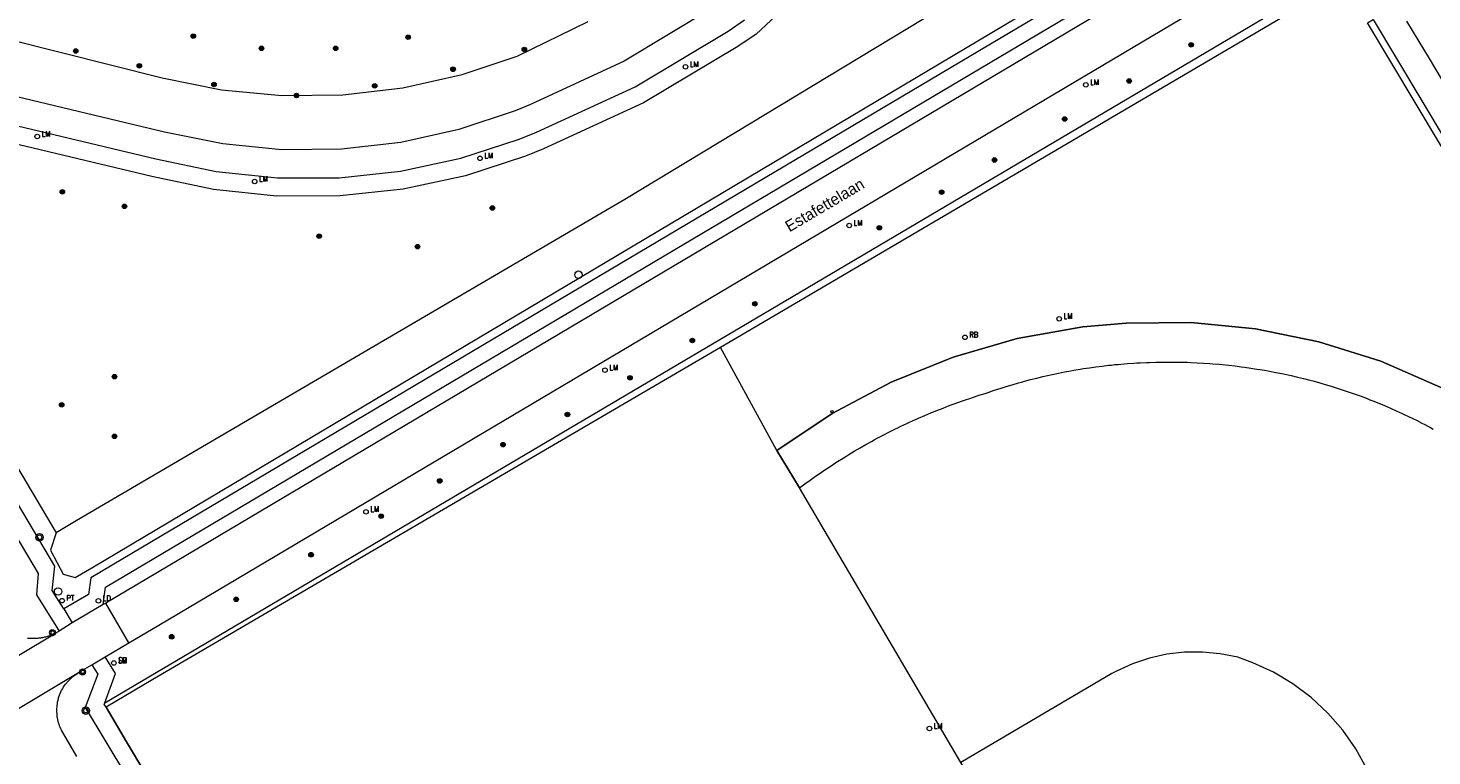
# Model space of a CAD drawing. Header units: metres. Extents: x 138165 to 154469, y 480134 to 494189.
# Tile 727 of 1056: x 145182 to 145337, y 489094 to 489175. Entities that reach past the tile are written whole.
import ezdxf

# ---------------------------------------------------------------- set-up
doc = ezdxf.new("R2010")
doc.units = ezdxf.units.M
doc.header["$LTSCALE"] = 0.001
doc.header["$MEASUREMENT"] = 0
for name, color, linetype, lineweight in [('Level 5', 7, 'Continuous', 0), ('TOP-L-terrein schutting raster hek leuning', 7, 'Continuous', 0), ('TOP-L-topo objecten punt', 7, 'Continuous', 0), ('TOP-L-topo objecten vlak', 7, 'Continuous', 0), ('TOP-T-topo huisnummering naamgeving', 7, 'Continuous', 0)]:
    doc.layers.add(name, color=color, linetype=linetype, lineweight=lineweight)
doc.styles.add('Style-INTL_ISO', font='INTL_ISO.shx')
doc.styles.add('Style-STANDARD', font='STANDARD.shx')

# ---------------------------------------------------------------- blocks, each defined once
blk = doc.blocks.new('24')
at = {"layer": 'TOP-L-topo objecten punt', "color": 7, "linetype": 'Continuous', "lineweight": 0}
for radius in [0.025, 0.0182, 0.0115, 0.005]:
    blk.add_circle((0, 0), radius, dxfattribs=at)
blk = doc.blocks.new('*U13')
at = {"layer": 'Level 5', "color": 7, "linetype": 'Continuous', "lineweight": 0}
blk.add_circle((0, 0), 0.0415, dxfattribs=at)
blk = doc.blocks.new('150')
at = {"layer": 'Level 5', "color": 7, "linetype": 'Continuous', "lineweight": 0}
blk.add_blockref('*U13', (0, 0), dxfattribs=at)
blk = doc.blocks.new('39')
at = {"layer": 'TOP-L-topo objecten punt', "color": 7, "linetype": 'Continuous', "lineweight": 0}
for p, q in [((0.0175, 0.0175), (-0.0175, 0.0175)), ((-0.0175, 0.0175), (-0.0175, -0.0175)), ((0.0175, 0.0175), (0.0175, -0.0175)), ((0.0175, -0.0175), (-0.0175, -0.0175))]:
    blk.add_line(p, q, dxfattribs=at)
blk.add_circle((0, 0), 0.0332, dxfattribs=at)
blk = doc.blocks.new('121')
at = {"layer": 'TOP-L-topo objecten punt', "color": 7, "linetype": 'Continuous', "lineweight": 0}
blk.add_circle((0, 0), 0.025, dxfattribs=at)
at = {"layer": 'TOP-L-topo objecten punt', "color": 7, "linetype": 'Continuous', "lineweight": 0, "style": 'Style-STANDARD'}
blk.add_text('LD', height=0.06, dxfattribs=at).set_placement((0.0483, 0))
blk = doc.blocks.new('16')
at = {"layer": 'TOP-L-topo objecten punt', "color": 7, "linetype": 'Continuous', "lineweight": 0}
blk.add_circle((0, 0), 0.025, dxfattribs=at)
at = {"layer": 'TOP-L-topo objecten punt', "color": 7, "linetype": 'Continuous', "lineweight": 0, "style": 'Style-STANDARD'}
blk.add_text('LM', height=0.06, dxfattribs=at).set_placement((0.0483, 0))
blk = doc.blocks.new('10')
at = {"layer": 'TOP-L-topo objecten punt', "linetype": 'Continuous', "lineweight": 0}
blk.add_circle((0, 0), 0.0125, dxfattribs=at)
blk = doc.blocks.new('123')
at = {"layer": 'TOP-L-topo objecten punt', "color": 7, "linetype": 'Continuous', "lineweight": 0}
blk.add_circle((0, 0), 0.025, dxfattribs=at)
at = {"layer": 'TOP-L-topo objecten punt', "color": 7, "linetype": 'Continuous', "lineweight": 0, "style": 'Style-STANDARD'}
blk.add_text('PT', height=0.06, dxfattribs=at).set_placement((0.0483, 0))
blk = doc.blocks.new('127')
at = {"layer": 'TOP-L-topo objecten punt', "color": 7, "linetype": 'Continuous', "lineweight": 0}
blk.add_circle((0, 0), 0.025, dxfattribs=at)
at = {"layer": 'TOP-L-topo objecten punt', "color": 7, "linetype": 'Continuous', "lineweight": 0, "style": 'Style-STANDARD'}
blk.add_text('RB', height=0.06, dxfattribs=at).set_placement((0.0483, 0))
blk = doc.blocks.new('175')
at = {"layer": 'TOP-L-topo objecten punt', "color": 7, "linetype": 'Continuous', "lineweight": 0}
blk.add_circle((0, 0), 0.025, dxfattribs=at)
at = {"layer": 'TOP-L-topo objecten punt', "color": 7, "linetype": 'Continuous', "lineweight": 0, "style": 'Style-STANDARD'}
blk.add_text('SB', height=0.06, dxfattribs=at).set_placement((0.0483, 0))
blk = doc.blocks.new('27')
at = {"layer": 'TOP-L-topo objecten punt', "color": 7, "linetype": 'Continuous', "lineweight": 0}
for radius in [0.0415, 0.025]:
    blk.add_circle((0, 0), radius, dxfattribs=at)

msp = doc.modelspace()

# ---------------------------------------------------------------- linework, layer by layer
at = {"layer": 'TOP-L-terrein schutting raster hek leuning', "flags": 128}
for points in [[(145264.99, 489127.94), (145271.1, 489132), (145277.6, 489135.47), (145284.43, 489138.23), (145291.51, 489140.27), (145298.76, 489141.56), (145303.54, 489141.99), (145310.69, 489142.05), (145317.8, 489141.36), (145324.81, 489139.93), (145331.63, 489137.78), (145338.18, 489134.92), (145343.44, 489132), (145349.5, 489127.94), (145355.1, 489123.27), (145360.19, 489118.04), (145364.7, 489112.31), (145368.58, 489106.13), (145371.3, 489100.72), (145371.32, 489100.67)], [(145264.99, 489127.94), (145258.78, 489139.28), (145196.1, 489102.69), (145190.98, 489099.62), (145193.21, 489095.81), (145221.52, 489048.49), (145222.69, 489046.45), (145222.93, 489046.11), (145221.72, 489045.4), (145217.31, 489042.82), (145206.28, 489036.35), (145208.72, 489031.97), (145176.68, 489012.71), (145170.17, 489008.92), (145146.83, 489048.15), (145143.58, 489046.61)], [(145371.32, 489100.67), (145367.47, 489098.52), (145337.56, 489080.77), (145337.37, 489080.66), (145312.87, 489066.15), (145310.7, 489064.74), (145309.93, 489064.43), (145309.14, 489064.2), (145308.32, 489064.05), (145307.49, 489063.99), (145306.66, 489064.01), (145305.83, 489064.13), (145305.02, 489064.33), (145304.24, 489064.61), (145303.49, 489064.97), (145302.79, 489065.41), (145302.13, 489065.92), (145301.53, 489066.5), (145301.03, 489067.08), (145289.41, 489086.6), (145285.27, 489093.55), (145267.5, 489123.82), (145264.99, 489127.94)]]:
    msp.add_lwpolyline(points, dxfattribs=at)
at = {"layer": 'TOP-L-topo objecten vlak', "flags": 128}
for points in [[(145326.21, 489201.3), (145324.63, 489201.42), (145321.09, 489199.63), (145248.19, 489155.6), (145187.65, 489120.17), (145185.45, 489118.85)], [(145185.45, 489118.85), (145185.44, 489118.85), (145184.83, 489116.95), (145186.22, 489114.3), (145187.55, 489113.92), (145189.37, 489115.01), (145324.2, 489195.14), (145327.19, 489196.83), (145327.89, 489198.43), (145326.21, 489201.3)], [(145333.58, 489199.44), (145191.62, 489115.28), (145189.28, 489113.9), (145189.03, 489112.07), (145186.28, 489110.46)], [(145190.62, 489110.94), (145190.88, 489112.86), (145334.16, 489197.8)], [(145325.67, 489190.93), (145324.25, 489190.18), (145190.92, 489111.12)], [(145193.48, 489106.74), (145196.78, 489108.66), (145327.01, 489185.9), (145328.19, 489186.64)], [(145190.81, 489100.1), (145325.93, 489179.92), (145326.44, 489179.06), (145258.78, 489139.28)], [(145268.65, 489179.44), (145262.69, 489173.84), (145260.69, 489172.48), (145250.26, 489166.27), (145239.24, 489161.18), (145237.25, 489160.38), (145230.62, 489158.21), (145223.76, 489156.74), (145216.79, 489156), (145209.78, 489155.99), (145202.81, 489156.71), (145196.02, 489158.14), (145160.06, 489166.71)], [(145257.92, 489176.74), (145248.13, 489170.88), (145237.78, 489166.08), (145236.12, 489165.4), (145229.89, 489163.32), (145223.47, 489161.9), (145216.94, 489161.16), (145210.37, 489161.1), (145203.83, 489161.74), (145197.39, 489163.05), (145179.24, 489167.38)], [(145158.62, 489169.11), (145196.46, 489160.09), (145203.12, 489158.69), (145209.88, 489157.99), (145216.68, 489158), (145223.45, 489158.72), (145230.1, 489160.15), (145236.56, 489162.26), (145238.45, 489163.02), (145249.33, 489168.04), (145259.62, 489174.16), (145261.43, 489175.41)], [(145174.45, 489174.71), (145197.13, 489169.03), (145203.7, 489167.71), (145210.37, 489167.08), (145217.07, 489167.16), (145223.72, 489167.93), (145230.26, 489169.4), (145236.33, 489171.43), (145244.15, 489175.25)], [(145377.84, 489095.47), (145330.16, 489175.09), (145330.8, 489175.47), (145378.48, 489095.86), (145377.84, 489095.47)], [(145334.46, 489175.28), (145336.99, 489171.14), (145380.33, 489098.09)], [(145186.28, 489110.46), (145185.02, 489112.49), (145185.31, 489115.17), (145161.73, 489154.88), (145155.32, 489156.59)], [(145163.04, 489156.61), (145185.45, 489118.85)], [(145153.52, 489154.99), (145160.45, 489153.12), (145183.46, 489114.37), (145183.26, 489112.03), (145185.77, 489108.03)], [(145371.32, 489100.67), (145371.3, 489100.72), (145368.58, 489106.13), (145364.7, 489112.31), (145360.19, 489118.04), (145355.1, 489123.27), (145349.5, 489127.94), (145343.44, 489132), (145338.18, 489134.92), (145331.63, 489137.78), (145324.81, 489139.93), (145317.8, 489141.36), (145310.69, 489142.05), (145303.54, 489141.99), (145298.76, 489141.56), (145291.51, 489140.27), (145284.43, 489138.23), (145277.6, 489135.47), (145271.1, 489132), (145264.99, 489127.94)], [(145258.78, 489139.28), (145196.1, 489102.69), (145190.98, 489099.62)], [(145264.99, 489127.94), (145258.78, 489139.28)], [(145267.5, 489123.82), (145267.79, 489124.03), (145268.08, 489124.25), (145268.67, 489124.68), (145269.26, 489125.1), (145269.86, 489125.51), (145270.16, 489125.72), (145270.46, 489125.92), (145271.07, 489126.32), (145271.37, 489126.52), (145271.68, 489126.72), (145272.29, 489127.1), (145272.6, 489127.29), (145272.91, 489127.48), (145273.53, 489127.86), (145273.85, 489128.04), (145274.16, 489128.22), (145274.79, 489128.59), (145275.42, 489128.94), (145275.74, 489129.11), (145276.06, 489129.28), (145276.7, 489129.62), (145277.35, 489129.96), (145278, 489130.28), (145278.33, 489130.44), (145278.65, 489130.6), (145279.31, 489130.91), (145279.64, 489131.06), (145279.97, 489131.21), (145280.63, 489131.51), (145281.3, 489131.8), (145281.97, 489132.08), (145282.64, 489132.35), (145283.32, 489132.62), (145283.66, 489132.75), (145284, 489132.88), (145284.34, 489133), (145284.68, 489133.13), (145285.36, 489133.37), (145285.7, 489133.49), (145286.39, 489133.72), (145287.08, 489133.95), (145287.43, 489134.06), (145287.97, 489134.23), (145288.3, 489134.34), (145288.96, 489134.57), (145289.63, 489134.78), (145290.3, 489134.99), (145290.96, 489135.19), (145291.64, 489135.39), (145291.97, 489135.48), (145292.31, 489135.57), (145292.99, 489135.75), (145293.67, 489135.92), (145294.35, 489136.09), (145295.03, 489136.24), (145295.37, 489136.32), (145296.06, 489136.46), (145296.4, 489136.53), (145296.74, 489136.6), (145297.43, 489136.72), (145297.77, 489136.78), (145298.46, 489136.9), (145298.81, 489136.96), (145299.5, 489137.06), (145300.2, 489137.16), (145300.89, 489137.24), (145301.58, 489137.33), (145301.93, 489137.36), (145302.28, 489137.4), (145302.63, 489137.43), (145303.33, 489137.49), (145303.67, 489137.52), (145304.37, 489137.57), (145304.72, 489137.59), (145305.07, 489137.61), (145305.77, 489137.64), (145306.12, 489137.65), (145306.82, 489137.67), (145307.17, 489137.68), (145307.52, 489137.69), (145308.22, 489137.69), (145308.57, 489137.69), (145309.27, 489137.68), (145309.62, 489137.68), (145310.32, 489137.66), (145310.67, 489137.65), (145311.37, 489137.61), (145312.06, 489137.57), (145312.76, 489137.53), (145313.11, 489137.5), (145313.81, 489137.44), (145314.51, 489137.37), (145314.85, 489137.34), (145315.55, 489137.26), (145316.24, 489137.17), (145316.59, 489137.12), (145317.28, 489137.03), (145317.97, 489136.92), (145318.32, 489136.86), (145319.01, 489136.74), (145319.35, 489136.68), (145320.04, 489136.55), (145320.73, 489136.41), (145321.41, 489136.27), (145321.75, 489136.19), (145322.43, 489136.03), (145323.11, 489135.86), (145323.79, 489135.69), (145324.13, 489135.6), (145324.8, 489135.42), (145325.48, 489135.22), (145326.15, 489135.02), (145326.82, 489134.82), (145327.15, 489134.71), (145327.81, 489134.49), (145328.47, 489134.26), (145328.8, 489134.15), (145329.13, 489134.03), (145329.46, 489133.91), (145330.12, 489133.66), (145330.44, 489133.53), (145330.77, 489133.41), (145331.42, 489133.15), (145332.06, 489132.88), (145332.39, 489132.74), (145332.71, 489132.6), (145333.35, 489132.32), (145333.67, 489132.17), (145333.98, 489132.03), (145334.3, 489131.88), (145334.62, 489131.73), (145335.25, 489131.43), (145335.56, 489131.27), (145336.18, 489130.96), (145336.5, 489130.79), (145336.81, 489130.63), (145337.11, 489130.47), (145337.42, 489130.3)], [(145264.99, 489127.94), (145267.5, 489123.82)], [(145285.27, 489093.55), (145267.5, 489123.82)], [(145186.28, 489110.46), (145187.23, 489108.92)], [(145190.62, 489110.94), (145187.23, 489108.92)], [(145190.92, 489111.12), (145190.62, 489110.94)], [(145193.48, 489106.74), (145190.92, 489111.12)], [(145187.23, 489108.92), (145185.77, 489108.03)], [(145172.68, 489100.24), (145185.44, 489107.84)], [(145185.44, 489107.84), (145185.38, 489107.81), (145185.27, 489107.75), (145185.18, 489107.71), (145184.99, 489107.62), (145184.8, 489107.54), (145184.71, 489107.51), (145184.59, 489107.47), (145184.49, 489107.43), (145184.37, 489107.4), (145184.26, 489107.37), (145184.16, 489107.34), (145184.06, 489107.32), (145183.93, 489107.29), (145183.83, 489107.28), (145183.71, 489107.26), (145183.51, 489107.23), (145183.39, 489107.22), (145183.29, 489107.21), (145183.08, 489107.2), (145182.98, 489107.19), (145182.85, 489107.19), (145182.73, 489107.2), (145182.51, 489107.21), (145182.4, 489107.22), (145182.27, 489107.24)], [(145185.77, 489108.03), (145185.44, 489107.84)], [(145190.86, 489105.19), (145193.48, 489106.74)], [(145337.37, 489080.66), (145330.11, 489092.84), (145328.89, 489095.04), (145327.44, 489097.09), (145325.79, 489098.98), (145323.95, 489100.69), (145321.94, 489102.19), (145319.78, 489103.48), (145317.5, 489104.54), (145315.84, 489105.13), (145313.91, 489105.52), (145311.95, 489105.71), (145309.99, 489105.69), (145308.03, 489105.47), (145306.11, 489105.04), (145304.24, 489104.42), (145302.45, 489103.6), (145301.95, 489103.33), (145285.27, 489093.55)], [(145188.09, 489103.56), (145189.4, 489104.31)], [(145189.4, 489104.31), (145190.03, 489103.29), (145188.65, 489099.61), (145214.07, 489057.42)], [(145189.4, 489104.31), (145190.86, 489105.19)], [(145190.81, 489100.1), (145192.01, 489103.35), (145190.86, 489105.19)], [(145175.37, 489095.97), (145188.09, 489103.56)], [(145187.73, 489094.21), (145186.04, 489097.09), (145185.96, 489097.26), (145185.89, 489097.42), (145185.83, 489097.58), (145185.77, 489097.75), (145185.71, 489097.92), (145185.67, 489098.09), (145185.63, 489098.26), (145185.6, 489098.41), (145185.57, 489098.59), (145185.55, 489098.77), (145185.54, 489098.94), (145185.53, 489099.12), (145185.52, 489099.3), (145185.53, 489099.47), (145185.54, 489099.65), (145185.56, 489099.82), (145185.58, 489100), (145185.61, 489100.21), (145185.62, 489100.3), (145185.65, 489100.41), (145185.69, 489100.59), (145185.72, 489100.68), (145185.75, 489100.79), (145185.81, 489100.97), (145185.85, 489101.06), (145185.89, 489101.16), (145185.96, 489101.34), (145186.05, 489101.5), (145186.1, 489101.6), (145186.15, 489101.68), (145186.21, 489101.78), (145186.26, 489101.86), (145186.36, 489102.02), (145186.48, 489102.16), (145186.54, 489102.24), (145186.61, 489102.33), (145186.67, 489102.4), (145186.75, 489102.48), (145186.81, 489102.55), (145187.02, 489102.76), (145187.16, 489102.89), (145187.3, 489103.01), (145188.09, 489103.56)], [(145190.98, 489099.62), (145190.76, 489099.95), (145190.81, 489100.1)], [(145221.52, 489048.49), (145193.21, 489095.81), (145190.98, 489099.62)]]:
    msp.add_lwpolyline(points, dxfattribs=at)

# ---------------------------------------------------------------- block references
at = {"layer": 'TOP-L-topo objecten punt', "xscale": 10, "yscale": 10, "zscale": 10}
for name, p in [('24', (145200.58, 489173.61)), ('24', (145224.29, 489173.5)), ('24', (145187.61, 489171.98)), ('24', (145208.11, 489172.28)), ('24', (145216.29, 489172.27)), ('24', (145237.11, 489172.14)), ('24', (145310.7, 489172.67)), ('24', (145194.63, 489170.34)), ('16', (145254.9, 489170.24)), ('24', (145229.25, 489169.97)), ('16', (145299.08, 489168.25)), ('24', (145303.87, 489168.67)), ('24', (145202.87, 489168.29)), ('24', (145211.97, 489167.07)), ('24', (145220.6, 489168.14)), ('24', (145296.75, 489164.49)), ('16', (145183.36, 489162.56)), ('16', (145232.22, 489160.15)), ('24', (145289, 489159.97)), ('16', (145207.36, 489157.6)), ('24', (145186.13, 489156.46)), ('24', (145283.17, 489156.42)), ('24', (145192.98, 489154.85)), ('24', (145233.59, 489154.67)), ('16', (145272.97, 489152.74)), ('24', (145214.48, 489151.57)), ('24', (145276.29, 489152.48)), ('24', (145225.33, 489150.41)), ('150', (145243.09, 489147.32)), ('24', (145262.56, 489144.1)), ('16', (145296.14, 489142.46)), ('127', (145285.74, 489140.41)), ('24', (145255.66, 489140.06)), ('24', (145191.88, 489136.07)), ('16', (145246.01, 489136.79)), ('24', (145248.78, 489135.94)), ('24', (145186.06, 489132.97)), ('24', (145241.87, 489131.9)), ('10', (145271.06, 489132.21)), ('24', (145191.88, 489129.49)), ('24', (145234.76, 489128.58)), ('24', (145227.78, 489124.58)), ('16', (145219.64, 489121.18)), ('24', (145221.32, 489120.7)), ('27', (145183.61, 489118.37)), ('24', (145213.58, 489116.44)), ('150', (145185.66, 489112.39)), ('123', (145186.1, 489111.38)), ('121', (145190.11, 489111.36)), ('24', (145205.31, 489111.53)), ('39', (145185.04, 489107.84)), ('24', (145198.2, 489107.4)), ('39', (145188.36, 489103.52)), ('175', (145191.81, 489104.5)), ('16', (145191.81, 489104.5)), ('27', (145188.72, 489099.26)), ('16', (145281.82, 489097.28))]:
    msp.add_blockref(name, p, dxfattribs=at)

# ---------------------------------------------------------------- texts
at = {"layer": 'TOP-T-topo huisnummering naamgeving', "style": 'Style-INTL_ISO'}
msp.add_text('Estafettelaan', height=1.25, rotation=30.6, dxfattribs=at).set_placement((145266.38, 489151.98))

doc.saveas('drawing.dxf')
